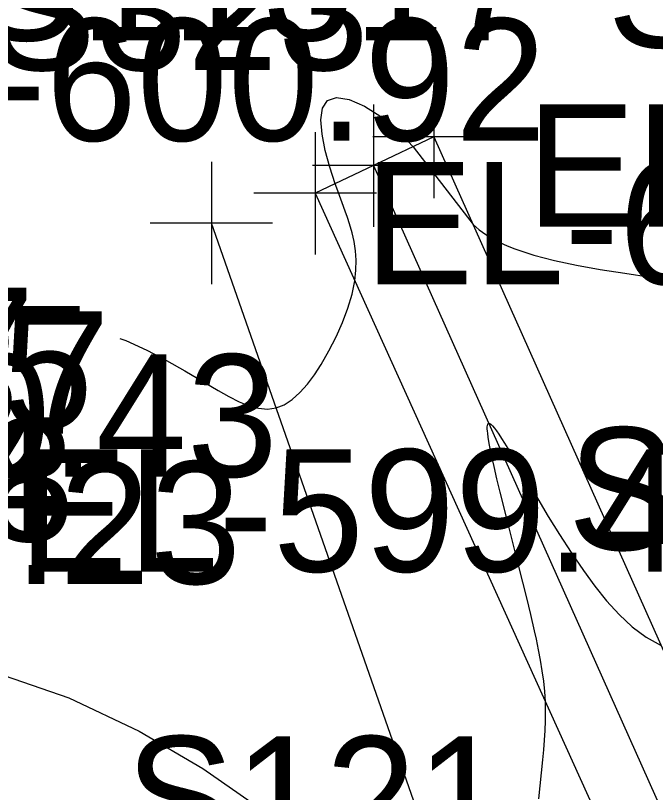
# Model space of a CAD drawing. Extents: x 1729869 to 1735532, y 648588 to 653771.
# Drawn here: x 1730499.21 to 1730520.14, y 652764.74 to 652790.15 of the extents above; entities that cross this region are included whole.
import ezdxf

# ---------------------------------------------------------------- set-up
doc = ezdxf.new("R2010")
doc.units = 0
for name, color, linetype in [('SURVEY - CONTOURS - Index with Text', 7, 'Continuous'), ('SURVEY - CONTOURS - Intermediate with optional Text', 7, 'Continuous'), ('SURVEY - DRAINAGE - Pipes and Culverts', 7, 'Continuous'), ('SURVEY - DRAINAGE - Pipes and Culverts - Points - Locators', 7, 'Continuous'), ('SURVEY - DRAINAGE - Pipes and Culverts - Points - Numbers', 7, 'Continuous'), ('SURVEY - DTM - Breaklines', 7, 'Continuous'), ('SURVEY - DTM - Breaklines - Points - Elevations', 7, 'Continuous'), ('SURVEY - DTM - Breaklines - Points - Locators', 7, 'Continuous'), ('SURVEY - DTM - Breaklines - Points - Numbers', 7, 'Continuous'), ('SURVEY - DTM - Spot Points - Elevations', 7, 'Continuous'), ('SURVEY - TRAFFIC CONTROL - Signs - Points - Elevations', 7, 'Continuous'), ('SURVEY - TRANSPORTATION - Features - Points - Elevations', 7, 'Continuous'), ('SURVEY - UTILITIES - Cable (Underground) - Points - Numbers', 7, 'Continuous'), ('SURVEY - UTILITIES - Electric (Underground) - Points - Numbers', 7, 'Continuous')]:
    doc.layers.add(name, color=color, linetype=linetype)

msp = doc.modelspace()

# ---------------------------------------------------------------- linework, layer by layer
at = {"layer": 'SURVEY - CONTOURS - Index with Text'}
msp.add_lwpolyline([(1730502.625, 652779.588), (1730502.817, 652779.514), (1730503.502, 652779.201), (1730504.146, 652778.867), (1730504.749, 652778.526), (1730505.837, 652777.885), (1730506.191, 652777.687), (1730506.528, 652777.517), (1730506.848, 652777.386), (1730507.155, 652777.302), (1730507.449, 652777.274), (1730507.732, 652777.311), (1730508.001, 652777.417), (1730508.261, 652777.587), (1730508.512, 652777.813), (1730508.754, 652778.085), (1730508.986, 652778.396), (1730509.209, 652778.737), (1730509.462, 652779.175), (1730509.696, 652779.634), (1730509.904, 652780.103), (1730510.079, 652780.572), (1730510.215, 652781.031), (1730510.306, 652781.467), (1730510.345, 652781.814), (1730510.351, 652782.142), (1730510.328, 652782.454), (1730510.282, 652782.753), (1730510.215, 652783.044), (1730510.133, 652783.329), (1730510.064, 652783.539), (1730509.99, 652783.75), (1730509.749, 652784.408), (1730509.666, 652784.642), (1730509.491, 652785.182), (1730509.341, 652785.734), (1730509.236, 652786.266), (1730509.199, 652786.739), (1730509.249, 652787.12), (1730509.408, 652787.372), (1730509.711, 652787.47), (1730510.126, 652787.401), (1730510.619, 652787.186), (1730511.155, 652786.844), (1730511.699, 652786.393), (1730512.217, 652785.853), (1730514.175, 652783.311), (1730514.377, 652783.141), (1730514.589, 652782.988), (1730514.811, 652782.852), (1730515.044, 652782.728), (1730515.288, 652782.616), (1730515.543, 652782.514), (1730516.163, 652782.309), (1730516.836, 652782.134), (1730517.559, 652781.982), (1730518.326, 652781.845), (1730519.133, 652781.716), (1730519.973, 652781.587), (1730521.07, 652781.415)], dxfattribs=at)
at = {"layer": 'SURVEY - CONTOURS - Intermediate with optional Text'}
for points in [[(1730516.326, 652764.525), (1730516.453, 652765.8), (1730516.483, 652766.126), (1730516.509, 652766.447), (1730516.529, 652766.763), (1730516.542, 652767.076), (1730516.545, 652767.387), (1730516.538, 652767.699), (1730516.517, 652768.036), (1730516.482, 652768.375), (1730516.436, 652768.716), (1730516.38, 652769.059), (1730516.315, 652769.405), (1730516.243, 652769.754), (1730516.185, 652770.019), (1730516.061, 652770.554), (1730515.928, 652771.101), (1730515.67, 652772.124), (1730515.283, 652773.65), (1730515.058, 652774.561), (1730514.954, 652774.992), (1730514.861, 652775.398), (1730514.78, 652775.768), (1730514.714, 652776.096), (1730514.671, 652776.347), (1730514.651, 652776.488), (1730514.645, 652776.551), (1730514.639, 652776.626), (1730514.638, 652776.689), (1730514.642, 652776.741), (1730514.651, 652776.779), (1730514.665, 652776.803), (1730514.686, 652776.813), (1730514.719, 652776.805), (1730514.762, 652776.774), (1730514.813, 652776.723), (1730514.873, 652776.652), (1730514.941, 652776.562), (1730515.015, 652776.455), (1730515.107, 652776.318), (1730515.206, 652776.162), (1730515.314, 652775.988), (1730515.551, 652775.594), (1730516.29, 652774.337), (1730516.632, 652773.766), (1730516.996, 652773.177), (1730517.379, 652772.582), (1730517.779, 652771.993), (1730518.151, 652771.483), (1730518.539, 652770.999), (1730518.946, 652770.552), (1730519.378, 652770.152), (1730519.837, 652769.812), (1730520.327, 652769.541)], [(1730483.115, 652764.681), (1730485.429, 652766.278), (1730487.954, 652767.649), (1730490.62, 652768.662), (1730493.359, 652769.188), (1730495.961, 652769.154), (1730498.512, 652768.667), (1730500.961, 652767.83), (1730503.254, 652766.746), (1730505.339, 652765.518), (1730507.164, 652764.249)]]:
    msp.add_lwpolyline(points, dxfattribs=at)
at = {"layer": 'SURVEY - DRAINAGE - Pipes and Culverts'}
for points in [[(1730512.895, 652786.175), (1730510.921, 652785.238), (1730509.01, 652784.331), (1730529.575, 652738.895), (1730542.512, 652716.131), (1730555.863, 652695.018), (1730571.186, 652675.249), (1730587.607, 652655.144), (1730604.148, 652636.429), (1730621.55, 652618.479), (1730638.49, 652600.017), (1730655.375, 652581.634), (1730671.984, 652562.999), (1730691.967, 652539.874), (1730708.122, 652521.5), (1730712.969, 652515.266), (1730725.951, 652494.834), (1730734.985, 652480.994), (1730736.549, 652482.032), (1730738.368, 652483.239)], [(1730512.895, 652786.175), (1730533.242, 652740.637), (1730545.869, 652718.416), (1730559.219, 652697.303), (1730574.541, 652677.533), (1730590.641, 652657.842), (1730607.182, 652639.127), (1730624.584, 652621.177), (1730641.49, 652602.752), (1730658.376, 652584.369), (1730674.985, 652565.734), (1730694.968, 652542.609), (1730711.287, 652524.043), (1730716.134, 652517.809), (1730729.335, 652497.079), (1730738.368, 652483.239)]]:
    msp.add_lwpolyline(points, dxfattribs=at)
at = {"layer": 'SURVEY - DRAINAGE - Pipes and Culverts - Points - Locators'}
for p, q in [((1730512.895, 652788.175), (1730512.895, 652784.175)), ((1730512.895, 652788.175), (1730512.895, 652784.175)), ((1730510.921, 652787.238), (1730510.921, 652783.238)), ((1730509.01, 652786.331), (1730509.01, 652782.331)), ((1730514.895, 652786.175), (1730510.895, 652786.175)), ((1730514.895, 652786.175), (1730510.895, 652786.175)), ((1730512.921, 652785.238), (1730508.921, 652785.238)), ((1730511.01, 652784.331), (1730507.01, 652784.331))]:
    msp.add_line(p, q, dxfattribs=at)
at = {"layer": 'SURVEY - DTM - Breaklines'}
for points in [[(1730510.921, 652785.238), (1730531.27, 652739.7), (1730544.063, 652717.187), (1730557.414, 652696.074), (1730572.737, 652676.305), (1730589.009, 652656.391), (1730605.55, 652637.676), (1730622.952, 652619.726), (1730639.877, 652601.281), (1730656.762, 652582.898), (1730673.371, 652564.264), (1730693.354, 652541.138), (1730709.585, 652522.676), (1730714.432, 652516.442), (1730727.515, 652495.872), (1730736.549, 652482.032)], [(1730441.393, 652642.803), (1730443.373, 652630.982), (1730453.252, 652621.097), (1730462.84, 652612.866), (1730470.362, 652599.998), (1730480.732, 652594.755), (1730532.127, 652571.293), (1730546.64, 652560.001), (1730566.441, 652548.905), (1730603.456, 652529.492), (1730615.327, 652524.96), (1730625.391, 652526.978), (1730642.944, 652518.809), (1730669.4, 652502.967), (1730704.75, 652484.698), (1730707.44, 652490.134), (1730690.003, 652527.227), (1730647.835, 652566.827), (1730612.187, 652598.727), (1730586.615, 652631.581), (1730568.094, 652657.759), (1730545.903, 652690.538), (1730525.357, 652726.957), (1730505.615, 652783.359)]]:
    msp.add_lwpolyline(points, dxfattribs=at)
at = {"layer": 'SURVEY - DTM - Breaklines - Points - Locators'}
for p, q in [((1730510.921, 652787.238), (1730510.921, 652783.238)), ((1730505.615, 652785.359), (1730505.615, 652781.359)), ((1730512.921, 652785.238), (1730508.921, 652785.238)), ((1730507.615, 652783.359), (1730503.615, 652783.359))]:
    msp.add_line(p, q, dxfattribs=at)

# ---------------------------------------------------------------- texts
at = {"layer": 'SURVEY - DRAINAGE - Pipes and Culverts - Points - Numbers'}
msp.add_text('S11317', height=4, dxfattribs=at).set_placement((1730497.77, 652789.331))
at = {"layer": 'SURVEY - DTM - Breaklines - Points - Elevations'}
for s, p in [('EL-599.60', (1730515.921, 652783.238)), ('EL-600.26', (1730510.615, 652781.359)), ('EL-600.37', (1730477.614, 652776.473)), ('EL-600.18', (1730476.462, 652772.953))]:
    msp.add_text(s, height=4, dxfattribs=at).set_placement(p)
at = {"layer": 'SURVEY - DTM - Breaklines - Points - Numbers'}
msp.add_text('S323', height=4, dxfattribs=at).set_placement((1730498.279, 652788.359))
at = {"layer": 'SURVEY - DTM - Spot Points - Elevations'}
msp.add_text('EL-599.44', height=4, dxfattribs=at).set_placement((1730499.307, 652771.957))
at = {"layer": 'SURVEY - TRAFFIC CONTROL - Signs - Points - Elevations'}
msp.add_text('EL-600.92', height=4, dxfattribs=at).set_placement((1730491.881, 652786.05))
at = {"layer": 'SURVEY - TRANSPORTATION - Features - Points - Elevations'}
for s, p in [('EL-600.07', (1730475.146, 652777.247)), ('EL-599.85', (1730477.066, 652776.644)), ('EL-600.43', (1730483.107, 652775.064)), ('EL-599.74', (1730475.912, 652773.126)), ('EL-600.23', (1730481.909, 652771.559))]:
    msp.add_text(s, height=4, dxfattribs=at).set_placement(p)
at = {"layer": 'SURVEY - UTILITIES - Cable (Underground) - Points - Numbers'}
for s, p in [('S114', (1730517.268, 652772.671)), ('S114', (1730517.268, 652772.671)), ('S121', (1730502.798, 652762.575))]:
    msp.add_text(s, height=4, dxfattribs=at).set_placement(p)
at = {"layer": 'SURVEY - UTILITIES - Electric (Underground) - Points - Numbers'}
msp.add_text('S109', height=4, dxfattribs=at).set_placement((1730518.559, 652789.102))

doc.saveas('drawing.dxf')
